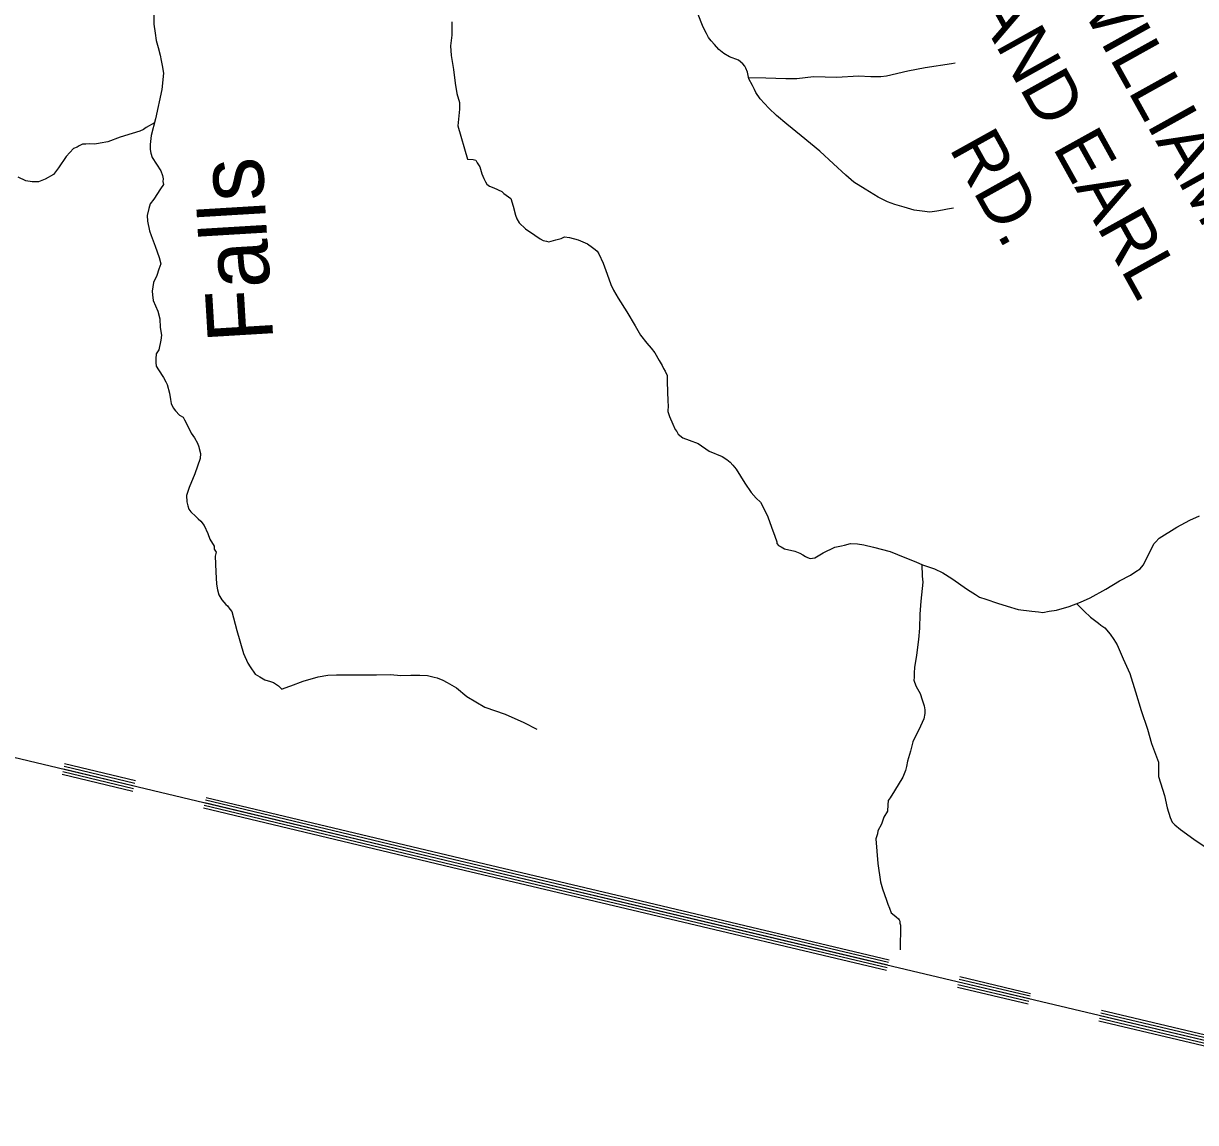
# Model space of a CAD drawing. Extents: x 1551132 to 1791609, y 378168 to 563823.
# Drawn here: x 1593008 to 1601513, y 400971 to 408950 of the extents above; entities that cross this region are included whole.
import ezdxf

# ---------------------------------------------------------------- set-up
doc = ezdxf.new("R2010")
doc.units = 0
for name, color, linetype in [('DESIGN - DRAINAGE - Bridges and Cross Drains Size Text', 7, 'Continuous'), ('DESIGN - ROW - Right-of-Way and Easement Labels', 7, 'Continuous'), ('DESIGN - TRANSPORTATION - Text', 7, 'Continuous'), ('SURVEY - DRAINAGE - Natural Features', 7, 'Continuous')]:
    doc.layers.add(name, color=color, linetype=linetype)

msp = doc.modelspace()

# ---------------------------------------------------------------- linework, layer by layer
at = {"layer": 'DESIGN - TRANSPORTATION - Text'}
for points in [[(1593954.153, 409025.357), (1593955.261, 408945.23), (1593964.519, 408879.037), (1593969.936, 408826.902), (1593985.352, 408774.651), (1594000.743, 408720.399), (1594006.318, 408682.282), (1594013.893, 408644.139), (1594025.285, 408589.938)], [(1599755.566, 407608.532), (1599714.217, 407601.224), (1599676.127, 407593.798), (1599636.069, 407588.407), (1599583.987, 407581.198), (1599530.13, 407588.04), (1599472.273, 407594.948), (1599398.65, 407616.124), (1599330.985, 407635.199), (1599277.344, 407656.066), (1599209.896, 407689.167), (1599116.848, 407746.71), (1599033.692, 407798.087), (1598976.518, 407849.063), (1598885.837, 407930.607), (1598787.356, 408024.301), (1598651.143, 408134.604), (1598546.512, 408218.372), (1598471.539, 408281.641), (1598416.39, 408334.592), (1598353.5, 408403.686), (1598322.209, 408448.253), (1598312.559, 408470.437), (1598297.01, 408498.73), (1598271.777, 408547.206), (1598262.56, 408597.441), (1598249.002, 408625.7), (1598243.228, 408639.817), (1598227.486, 408656.092), (1598195.945, 408684.626), (1598132.347, 408707.652), (1598090.756, 408732.336), (1598053.224, 408760.97), (1598021.808, 408797.521), (1597998.233, 408823.93), (1597978.617, 408848.28), (1597965.101, 408878.548), (1597939.801, 408923.016), (1597899.452, 409027.827)], [(1596117.527, 408961.957), (1596116.452, 408865.838), (1596107.586, 408787.836), (1596112.794, 408717.684), (1596127.652, 408615.365), (1596140.552, 408517.087), (1596151.726, 408442.852), (1596170.984, 408376.542), (1596172.442, 408328.457), (1596159.076, 408206.454)], [(1598269.785, 408558.048), (1598393.824, 408555.34), (1598539.662, 408551.081), (1598619.594, 408549.84), (1598741.741, 408563.982), (1598909.562, 408559.382), (1599067.608, 408568.957), (1599157.498, 408565.565), (1599229.438, 408564.449), (1599271.495, 408569.807), (1599425.983, 408607.492), (1599550.272, 408631.617), (1599742.601, 408660.701), (1599769.708, 408663.818)], [(1594025.285, 408589.938), (1594011.96, 408471.935), (1593965.569, 408258.187), (1593934.203, 408136.392), (1593927.486, 408072.382), (1593927.061, 408034.34), (1593932.77, 408008.231), (1593942.411, 407976.08), (1594005.326, 407879.211), (1594016.968, 407847.035), (1594020.701, 407822.959), (1594018.476, 407802.959), (1594024.234, 407780.858), (1594001.876, 407749.074), (1593953.052, 407675.547), (1593926.67, 407641.813), (1593918.286, 407607.862), (1593905.712, 407555.944), (1593907.262, 407515.868), (1593922.478, 407445.599), (1593934.094, 407411.415), (1593963.218, 407332.971), (1593992.293, 407250.519), (1594003.776, 407204.318), (1593989.351, 407166.442), (1593974.835, 407120.549), (1593952.277, 407070.748), (1593945.919, 407038.772), (1593941.56, 407006.779), (1593945.269, 406980.704), (1593948.802, 406938.602), (1593981.943, 406862.117), (1593997.317, 406805.857), (1594000.601, 406741.739), (1594009.992, 406687.554), (1594005.592, 406651.553), (1593990.784, 406579.635), (1593970.476, 406551.834), (1593968.068, 406515.808), (1593969.759, 406487.757), (1593971.468, 406461.698), (1593987.176, 406435.481), (1594024.541, 406378.963), (1594042.199, 406348.72), (1594051.982, 406328.578), (1594067.282, 406266.318), (1594074.765, 406220.167), (1594080.448, 406192.058), (1594094.09, 406159.857), (1594111.848, 406137.623), (1594139.505, 406107.256), (1594167.321, 406090.905), (1594171.229, 406082.855), (1594177.121, 406072.771), (1594204.487, 406016.37), (1594224.037, 405976.086), (1594249.661, 405941.743), (1594271.227, 405903.442), (1594280.935, 405877.291), (1594282.802, 405865.249), (1594292.401, 405829.09), (1594289.993, 405793.073), (1594250.744, 405681.378), (1594209.628, 405581.725), (1594190.979, 405523.865), (1594194.462, 405477.764), (1594200.128, 405447.655), (1594207.853, 405423.538), (1594223.653, 405405.329), (1594259.269, 405370.861), (1594275.068, 405352.653), (1594294.884, 405336.402), (1594320.542, 405306.06), (1594345.892, 405247.683), (1594361.424, 405205.44), (1594390.857, 405155.031), (1594392.615, 405132.98), (1594400.457, 405118.871), (1594406.398, 405112.78)], [(1593958.194, 408229.561), (1593898.862, 408194.886), (1593878.704, 408181.102), (1593852.572, 408169.393), (1593796.373, 408152.026), (1593710.067, 408125), (1593619.694, 408092.008), (1593563.57, 408080.649), (1593525.504, 408075.09), (1593489.53, 408077.515), (1593459.489, 408073.857), (1593435.49, 408074.14), (1593413.357, 408062.382), (1593397.249, 408052.565), (1593371.133, 408042.856), (1593318.492, 407985.388), (1593261.552, 407901.944), (1593225.019, 407854.309), (1593164.646, 407820.967), (1593116.422, 407801.508), (1593072.406, 407800.025), (1593024.474, 407806.591), (1592968.775, 407833.275)], [(1596159.076, 408206.454), (1596230.058, 407965.681), (1596271.99, 407963.031), (1596289.881, 407956.747), (1596299.598, 407938.564), (1596319.114, 407908.205), (1596334.322, 407857.878), (1596347.78, 407823.611), (1596361.429, 407801.36), (1596371.146, 407783.176), (1596388.912, 407768.876), (1596420.695, 407756.359), (1596478.243, 407729.425), (1596494.01, 407715.158), (1596511.809, 407702.858), (1596543.408, 407678.324), (1596560.558, 407623.964), (1596577.516, 407557.579), (1596587.107, 407531.386), (1596604.657, 407503.061), (1596649.939, 407458.285), (1596719.196, 407413.133), (1596756.762, 407386.499), (1596778.553, 407374.141), (1596802.469, 407369.766), (1596820.393, 407365.482), (1596870.567, 407378.733), (1596910.716, 407390.133), (1596934.882, 407401.775), (1596970.757, 407395.216), (1597032.455, 407378.233), (1597101.995, 407351.107), (1597137.561, 407324.506), (1597157.294, 407308.173), (1597171.127, 407297.939), (1597182.801, 407277.722), (1597213.751, 407211.128), (1597244.483, 407130.51), (1597269.283, 407053.983), (1597288.649, 407013.615), (1597323.748, 406956.972), (1597386.171, 406857.828), (1597446.537, 406754.708), (1597485.486, 406687.981), (1597532.543, 406629.147), (1597561.959, 406592.629), (1597589.408, 406558.145), (1597620.541, 406503.56), (1597641.965, 406467.167), (1597651.615, 406444.975), (1597663.298, 406424.758), (1597678.814, 406394.466), (1597680.073, 406346.356), (1597681.048, 406280.229), (1597683.897, 406206.044), (1597687.431, 406175.935), (1597682.747, 406131.934), (1597696.18, 406095.658), (1597719.321, 406041.198), (1597736.721, 406002.864), (1597748.487, 405988.655), (1597758.171, 405968.471), (1597791.736, 405941.904), (1597837.452, 405925.17), (1597903.025, 405900.111), (1597984.115, 405844.76), (1598077.446, 405805.242), (1598111.104, 405784.683), (1598136.77, 405764.249), (1598156.444, 405743.915), (1598179.96, 405713.498), (1598242.351, 405612.345), (1598289.291, 405545.502), (1598324.607, 405502.876), (1598356.14, 405474.342), (1598373.664, 405444.016), (1598408.488, 405369.339), (1598435.279, 405292.787), (1598460.27, 405228.285), (1598473.603, 405186.001), (1598475.42, 405173.951), (1598487.186, 405159.75), (1598505.019, 405149.45), (1598530.777, 405135.033), (1598604.5, 405119.866), (1598642.249, 405105.257), (1598664.04, 405092.899), (1598681.84, 405080.598), (1598697.706, 405072.34), (1598717.598, 405066.023), (1598749.655, 405071.531), (1598812.162, 405106.632), (1598896.743, 405147.4), (1598942.859, 405156.709), (1598966.925, 405162.342), (1599009.074, 405173.709), (1599059.031, 405172.943), (1599104.872, 405164.217), (1599176.587, 405149.084), (1599298.017, 405117.15), (1599403.273, 405073.44)], [(1599403.273, 405073.44), (1599482.738, 405042.156), (1599532.353, 405019.355), (1599617.851, 404989.98), (1599679.392, 404962.979), (1599744.682, 404919.895), (1599859.371, 404839.976), (1599916.794, 404805.025), (1599944.46, 404784.566), (1599990.234, 404771.833), (1600075.699, 404740.457), (1600147.322, 404719.315), (1600226.912, 404696.039), (1600324.643, 404682.505), (1600374.534, 404677.73), (1600404.449, 404673.255), (1600450.565, 404682.564), (1600504.639, 404689.739), (1600595.028, 404718.398), (1600679.451, 404749.149), (1600747.883, 404780.15), (1600862.781, 404842.485), (1600961.653, 404903.07), (1601042.268, 404945.904), (1601078.642, 404971.388), (1601110.925, 404990.922), (1601133.308, 405016.623), (1601182.815, 405116.042), (1601199.298, 405147.843), (1601213.689, 405173.669), (1601221.864, 405185.561), (1601248.28, 405213.203), (1601377.435, 405293.355), (1601472.158, 405343.982), (1601542.598, 405374.949)], [(1594406.398, 405112.78), (1594398.049, 405082.854), (1594404.773, 404968.618), (1594409.79, 404880.44), (1594415.315, 404838.322), (1594426.914, 404802.138), (1594446.506, 404765.854), (1594476.121, 404731.461), (1594488.013, 404721.311), (1594505.737, 404697.069), (1594519.554, 404680.885), (1594556.028, 404544.273), (1594604.143, 404375.485), (1594635.376, 404307.025), (1594653.067, 404278.783), (1594690.474, 404226.273), (1594724.249, 404205.856), (1594760.023, 404185.405), (1594801.88, 404172.897), (1594821.796, 404164.655), (1594857.546, 404142.204), (1594873.362, 404125.996), (1594883.27, 404117.87), (1594899.336, 404123.696), (1594947.535, 404141.154), (1595037.933, 404176.139), (1595146.28, 404206.915), (1595216.404, 404218.107), (1595278.444, 404221.39), (1595448.457, 404221.399), (1595570.462, 404221.974), (1595672.502, 404224.782), (1595746.4, 404215.907), (1595818.44, 404219.065), (1595884.438, 404218.29), (1595940.412, 404215.632), (1595988.294, 404205.057), (1596010.219, 404198.798), (1596052.043, 404182.281), (1596081.859, 404165.914), (1596151.424, 404127.046)], [(1599526.637, 405021.981), (1599529.087, 404937.253), (1599534.403, 404893.094), (1599520.27, 404755.057), (1599512.82, 404661.004), (1599509.27, 404560.877), (1599502.004, 404478.841), (1599488.254, 404364.847), (1599474.871, 404274.894), (1599472.246, 404234.86), (1599471.721, 404200.809), (1599469.446, 404182.808), (1599473.221, 404168.725), (1599486.712, 404136.457), (1599513.92, 404085.948), (1599529.186, 404039.63), (1599544.527, 403997.312), (1599548.061, 403967.203), (1599549.652, 403941.135), (1599541.036, 403901.193), (1599518.22, 403847.45), (1599462.504, 403734.105), (1599445.496, 403668.245), (1599422.363, 403594.468), (1599415.78, 403556.5), (1599407.322, 403526.583), (1599388.597, 403478.781), (1599329.099, 403379.52), (1599296.316, 403327.936), (1599282.017, 403308.119), (1599279.558, 403278.101), (1599276.842, 403232.058), (1599250.184, 403188.39), (1599233.393, 403136.556), (1599208.668, 403088.854), (1599204.335, 403066.879), (1599193.785, 403030.978), (1599207.01, 402852.456), (1599226.917, 402717.903), (1599242.125, 402667.577), (1599270.833, 402584.983), (1599280.391, 402556.782), (1599291.916, 402526.548), (1599305.407, 402494.28), (1599327.107, 402475.913), (1599340.906, 402463.68), (1599356.681, 402449.413), (1599362.581, 402443.312), (1599366.422, 402433.229), (1599368.206, 402419.178), (1599371.947, 402403.095), (1599369.189, 402224.815)], [(1600649.369, 404738.19), (1600704.401, 404682.647), (1600751.716, 404639.838), (1600809.015, 404596.87), (1600826.781, 404582.57), (1600854.447, 404562.111), (1600893.696, 404515.418), (1600919.087, 404476.959), (1600944.47, 404438.491), (1600988.886, 404337.622), (1601035.201, 404230.719), (1601077.117, 404097.832), (1601118.999, 403962.937), (1601164.881, 403827.983), (1601193.247, 403723.356), (1601243.088, 403586.335), (1601243.512, 403484.149), (1601287.328, 403345.221), (1601307.944, 403256.743), (1601328.844, 403186.292), (1601342.302, 403152.024), (1601361.976, 403131.682), (1601403.442, 403098.981), (1601500.306, 403029.363), (1601597.195, 402961.736)], [(1596151.424, 404127.046), (1596226.33, 404063.612), (1596356.91, 403987.293), (1596503.899, 403936.733), (1596638.704, 403874.357), (1596733.793, 403826.681)]]:
    msp.add_lwpolyline(points, dxfattribs=at)
at = {"layer": 'SURVEY - DRAINAGE - Natural Features'}
for points in [[(1596122.273, 402862.33), (1582809.62, 406039.397), (1582937.243, 407058.265)], [(1596122.273, 402862.33), (1582809.62, 406039.397), (1582937.243, 407058.265)], [(1608905.008, 402504.278), (1605586.962, 404827.329), (1603247.842, 405396.068), (1603367.263, 403524.035), (1602507.49, 401346.302), (1596122.273, 402862.33)], [(1608905.008, 402504.278), (1605586.962, 404827.329), (1603247.842, 405396.068), (1603367.263, 403524.035), (1602507.49, 401346.302), (1596122.273, 402862.33)], [(1593820.278, 403451.794), (1593306.706, 403574.363)], [(1593801.945, 403374.95), (1593288.373, 403497.52)], [(1593806.586, 403394.409), (1593293.015, 403516.979)], [(1593811.228, 403413.86), (1593297.657, 403536.429)], [(1593815.869, 403433.31), (1593302.298, 403555.88)], [(1596131.323, 402900.264), (1594333.841, 403329.233)], [(1596112.99, 402823.42), (1594315.508, 403252.389)], [(1596117.632, 402842.879), (1594320.149, 403271.848)], [(1596122.273, 402862.33), (1594324.791, 403291.298)], [(1596126.915, 402881.78), (1594329.432, 403310.749)], [(1597491.141, 402577.406), (1596131.282, 402900.272)], [(1597472.892, 402500.546), (1596113.032, 402823.412)], [(1597477.517, 402520.005), (1596117.657, 402842.871)], [(1597482.133, 402539.464), (1596122.273, 402862.33)], [(1597486.75, 402558.923), (1596126.89, 402881.789)], [(1599284.732, 402132.029), (1597486.75, 402558.923)], [(1599289.124, 402150.513), (1597491.141, 402577.406)], [(1599270.874, 402073.653), (1597472.892, 402500.546)], [(1599275.499, 402093.112), (1597477.517, 402520.005)], [(1599280.116, 402112.57), (1597482.133, 402539.464)], [(1600302.908, 401849.172), (1599789.204, 401971.142)], [(1600307.525, 401868.631), (1599793.82, 401990.601)], [(1600312.142, 401888.09), (1599798.437, 402010.06)], [(1600316.533, 401906.574), (1599802.829, 402028.543)], [(1600298.283, 401829.714), (1599784.579, 401951.683)], [(1602586.863, 401438.421), (1602531.973, 401299.376), (1600811.996, 401707.744)], [(1602568.255, 401445.772), (1602519.731, 401322.843), (1600816.621, 401727.203)], [(1602549.656, 401453.113), (1602507.49, 401346.302), (1600821.238, 401746.662)], [(1602531.056, 401460.455), (1602495.249, 401369.761), (1600825.854, 401766.121)], [(1602513.381, 401467.439), (1602483.624, 401392.053), (1600830.246, 401784.604)]]:
    msp.add_lwpolyline(points, dxfattribs=at)

# ---------------------------------------------------------------- texts
at = {"layer": 'DESIGN - DRAINAGE - Bridges and Cross Drains Size Text'}
msp.add_text('Falls', height=475.0124, rotation=93.4463444, dxfattribs=at).set_placement((1594821.58, 406649.602))
at = {"layer": 'DESIGN - ROW - Right-of-Way and Easement Labels'}
for s, p in [('WILLIAM', (1600591.024, 409228.06)), ('AND EARL', (1599896.907, 409084.455)), ('RD.', (1599720.693, 408044.978))]:
    msp.add_text(s, height=370.0052, rotation=299.0934472, dxfattribs=at).set_placement(p)
at = {"layer": 'SURVEY - DRAINAGE - Natural Features'}
msp.add_text('LAWRENCE', height=774.9837, rotation=346.5774472, dxfattribs=at).set_placement((1588458.519, 401139.209))

doc.saveas('drawing.dxf')
